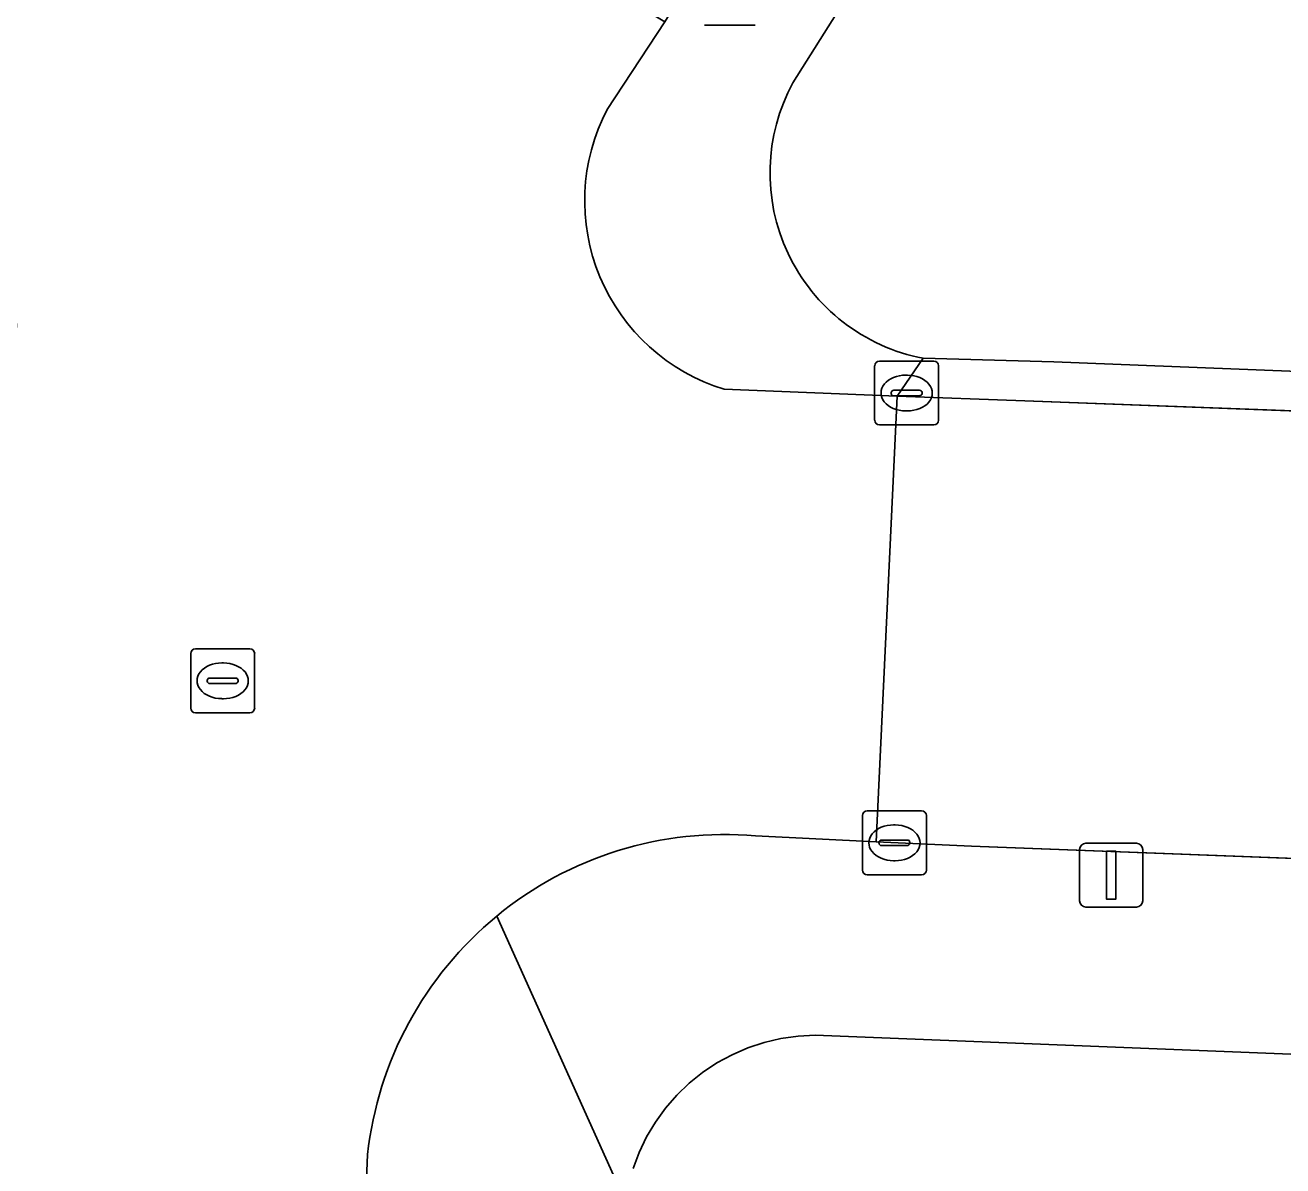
# Model space of a CAD drawing. Extents: x 161354 to 162026, y 386504 to 387460.
# Drawn here: x 161755.51 to 161775.2, y 387402.7 to 387420.56 of the extents above; entities that cross this region are included whole.
import ezdxf

# ---------------------------------------------------------------- set-up
doc = ezdxf.new("R2010")
doc.units = 0
for name, color, linetype in [('IMGEO_Berm_groen', 7, 'Continuous'), ('IMGEO_Erf', 7, 'Continuous'), ('IMGEO_Kolk', 7, 'Continuous'), ('IMGEO_Lichtmast', 7, 'Continuous'), ('IMGEO_Rijbaan_lokaal_gesloten', 7, 'Continuous'), ('IMGEO_Rijbaan_lokaal_open', 7, 'Continuous'), ('IMGEO_Rioolput', 7, 'Continuous'), ('IMGEO_Voetpad_open', 7, 'Continuous')]:
    doc.layers.add(name, color=color, linetype=linetype)

msp = doc.modelspace()

# ---------------------------------------------------------------- linework, layer by layer
at = {"layer": 'IMGEO_Berm_groen'}
for points in [[(161854.5, 387416.362), (161852.696, 387416.441), (161839.957, 387417), (161837.987, 387417.086), (161819.309, 387417.905), (161806.481, 387418.468), (161791.763, 387419.113), (161781.987, 387419.542), (161782.022, 387420.329), (161782.38, 387428.436), (161918.301, 387418.004), (161918.419, 387418.317), (161918.592, 387418.778), (161776.411, 387429.654), (161773.937, 387429.876), (161768.297, 387420.877), (161767.534, 387419.659)], [(161769.574, 387415.345), (161771.618, 387415.292), (161781.781, 387414.887), (161837.719, 387412.657), (161853.741, 387412.018), (161853.796, 387412.018), (161853.85, 387412.023), (161853.904, 387412.033), (161853.957, 387412.047), (161854.008, 387412.067), (161854.057, 387412.09), (161854.104, 387412.118), (161854.148, 387412.15), (161854.19, 387412.186), (161854.228, 387412.226), (161854.262, 387412.269), (161854.292, 387412.314), (161854.318, 387412.362), (161854.34, 387412.412), (161854.357, 387412.464), (161854.369, 387412.518), (161854.377, 387412.572), (161854.379, 387412.61), (161854.5, 387416.362)]]:
    msp.add_lwpolyline(points, dxfattribs=at)
msp.add_arc((161770.131, 387418.248), 2.956, 151.476, 259.1409, dxfattribs=at)
at = {"layer": 'IMGEO_Erf'}
msp.add_lwpolyline([(161834.638, 387402.08), (161767.882, 387404.744), (161767.613, 387404.73), (161767.346, 387404.693), (161767.083, 387404.631), (161766.827, 387404.547), (161766.58, 387404.44), (161766.343, 387404.311), (161766.119, 387404.162), (161765.909, 387403.993), (161765.714, 387403.806), (161765.538, 387403.602), (161765.38, 387403.384), (161765.242, 387403.152), (161765.126, 387402.909), (161765.031, 387402.657)], dxfattribs=at)
at = {"layer": 'IMGEO_Kolk'}
for p, q in [((161768.888, 387415.301), (161769.74, 387415.301)), ((161768.813, 387414.375), (161768.813, 387415.227)), ((161769.301, 387415.081), (161769.326, 387415.081)), ((161769.814, 387415.227), (161769.814, 387414.375)), ((161769.072, 387414.795), (161769.072, 387414.807)), ((161769.51, 387414.758), (161769.112, 387414.758)), ((161769.115, 387414.844), (161769.513, 387414.844)), ((161769.556, 387414.807), (161769.556, 387414.795)), ((161769.324, 387414.521), (161769.299, 387414.521)), ((161769.74, 387414.301), (161768.888, 387414.301)), ((161768.622, 387407.332), (161768.622, 387408.184)), ((161768.697, 387408.258), (161769.549, 387408.258)), ((161769.623, 387408.184), (161769.623, 387407.332)), ((161769.11, 387408.038), (161769.135, 387408.038)), ((161768.924, 387407.801), (161769.322, 387407.801)), ((161768.881, 387407.752), (161768.881, 387407.764)), ((161769.319, 387407.715), (161768.921, 387407.715)), ((161769.365, 387407.764), (161769.365, 387407.752)), ((161769.133, 387407.478), (161769.108, 387407.478)), ((161769.549, 387407.258), (161768.697, 387407.258))]:
    msp.add_line(p, q, dxfattribs=at)
for points in [[(161768.888, 387415.301), (161769.74, 387415.301)], [(161768.813, 387414.375), (161768.813, 387415.227)], [(161769.814, 387415.227), (161769.814, 387414.375)], [(161769.74, 387414.301), (161768.888, 387414.301)], [(161768.622, 387407.332), (161768.622, 387408.184)], [(161768.697, 387408.258), (161769.549, 387408.258)], [(161769.623, 387408.184), (161769.623, 387407.332)], [(161769.549, 387407.258), (161768.697, 387407.258)]]:
    msp.add_lwpolyline(points, dxfattribs=at)
for centre, radius, start, end in [((161768.89, 387415.225), 0.0765, 91.552, 178.448), ((161768.89, 387415.225), 0.0765, 91.552, 178.448), ((161769.738, 387415.225), 0.0765, 1.552, 88.448), ((161769.738, 387415.225), 0.0765, 1.552, 88.448), ((161769.112, 387414.804), 0.0403, 85.8775, 175.7526), ((161769.109, 387414.794), 0.0366, 178.938, 274.7102), ((161769.513, 387414.801), 0.043, 264.8664, 352.4533), ((161769.517, 387414.806), 0.0386, 1.7309, 96.639), ((161768.89, 387414.377), 0.0765, 181.552, 268.448), ((161768.89, 387414.377), 0.0765, 181.552, 268.448), ((161769.738, 387414.377), 0.0765, 271.552, 358.448), ((161769.738, 387414.377), 0.0765, 271.552, 358.448), ((161768.699, 387408.182), 0.0765, 91.552, 178.448), ((161768.699, 387408.182), 0.0765, 91.552, 178.448), ((161769.547, 387408.182), 0.0765, 1.552, 88.448), ((161769.547, 387408.182), 0.0765, 1.552, 88.448), ((161768.921, 387407.761), 0.0403, 85.8775, 175.7526), ((161769.326, 387407.763), 0.0386, 1.7309, 96.639), ((161768.918, 387407.751), 0.0366, 178.938, 274.7102), ((161769.322, 387407.758), 0.043, 264.8664, 352.4533), ((161768.699, 387407.334), 0.0765, 181.552, 268.448), ((161768.699, 387407.334), 0.0765, 181.552, 268.448), ((161769.547, 387407.334), 0.0765, 271.552, 358.448), ((161769.547, 387407.334), 0.0765, 271.552, 358.448)]:
    msp.add_arc(centre, radius, start, end, dxfattribs=at)
for centre, major_axis, ratio, start_param, end_param in [((161769.3, 387414.801), (-0.387, 0.002), 0.722429, 4.712389, 7.853982), ((161769.325, 387414.801), (-0.39, 0.002), 0.717154, 1.570796, 4.712389), ((161769.109, 387407.758), (-0.387, 0.002), 0.722429, 4.712389, 7.853982), ((161769.134, 387407.758), (-0.39, 0.002), 0.717154, 1.570796, 4.712389)]:
    msp.add_ellipse(centre, major_axis=major_axis, ratio=ratio, start_param=start_param, end_param=end_param, dxfattribs=at)
at = {"layer": 'IMGEO_Lichtmast'}
for p, q in [((161766.94, 387420.561), (161766.15, 387420.561)), ((161766.15, 387420.561), (161766.94, 387420.561)), ((161772.021, 387406.851), (161772.021, 387407.651)), ((161772.021, 387407.651), (161772.021, 387406.851)), ((161772.121, 387407.751), (161772.911, 387407.751)), ((161772.911, 387407.751), (161772.121, 387407.751)), ((161773.011, 387407.651), (161773.011, 387406.851)), ((161773.011, 387406.851), (161773.011, 387407.651)), ((161772.911, 387406.751), (161772.121, 387406.751)), ((161772.121, 387406.751), (161772.911, 387406.751))]:
    msp.add_line(p, q, dxfattribs=at)
msp.add_lwpolyline([(161772.441, 387407.626), (161772.591, 387407.626), (161772.591, 387406.876), (161772.441, 387406.876), (161772.441, 387407.626)], dxfattribs=at)
for centre, start, end in [((161772.121, 387407.651), 90, 180), ((161772.121, 387407.651), 90, 180), ((161772.911, 387407.651), 0, 90), ((161772.911, 387407.651), 360, 90), ((161772.121, 387406.851), 180, 270), ((161772.121, 387406.851), 180, 270), ((161772.911, 387406.851), 270, 0), ((161772.911, 387406.851), 270, 0)]:
    msp.add_arc(centre, 0.1, start, end, dxfattribs=at)
at = {"layer": 'IMGEO_Rijbaan_lokaal_gesloten'}
for points in [[(161764.625, 387419.243), (161765.526, 387420.616), (161764.869, 387421.015), (161763.556, 387421.812)], [(161755.377, 387415.892), (161750.721, 387299.346), (161750.468, 387294.47), (161755.059, 387294.244), (161759.334, 387401.873), (161760.833, 387401.83), (161760.874, 387402.878)], [(161769.164, 387414.754), (161766.459, 387414.86)], [(161766.95, 387407.868), (161768.836, 387407.773), (161769.164, 387414.754)]]:
    msp.add_lwpolyline(points, dxfattribs=at)
for centre, radius, start, end in [((161767.358, 387417.811), 3.085, 152.3515, 253.0608), ((161766.467, 387402.262), 5.627, 85.0798, 129.3996), ((161766.471, 387402.259), 5.631, 129.4099, 173.6924)]:
    msp.add_arc(centre, radius, start, end, dxfattribs=at)
at = {"layer": 'IMGEO_Rijbaan_lokaal_open'}
msp.add_lwpolyline([(161936, 387408.396), (161930.371, 387408.613), (161915.518, 387409.184), (161854.651, 387411.522), (161853.697, 387411.557), (161848.143, 387411.767), (161771.163, 387414.681), (161769.164, 387414.754), (161768.836, 387407.773), (161770.33, 387407.706), (161834.881, 387405.25), (161835.17, 387405.231), (161853.346, 387404.335), (161876.92, 387403.602), (161881.885, 387403.416), (161927.838, 387401.499), (161933.391, 387401.341), (161936.137, 387401.194)], dxfattribs=at)
at = {"layer": 'IMGEO_Rioolput'}
for p, q in [((161758.18, 387410.795), (161759.032, 387410.795)), ((161758.105, 387409.869), (161758.105, 387410.721)), ((161758.593, 387410.575), (161758.618, 387410.575)), ((161759.106, 387410.721), (161759.106, 387409.869)), ((161758.364, 387410.289), (161758.364, 387410.301)), ((161758.802, 387410.252), (161758.404, 387410.252)), ((161758.407, 387410.338), (161758.805, 387410.338)), ((161758.848, 387410.301), (161758.848, 387410.289)), ((161758.616, 387410.015), (161758.591, 387410.015)), ((161759.032, 387409.795), (161758.18, 387409.795))]:
    msp.add_line(p, q, dxfattribs=at)
for points in [[(161758.18, 387410.795), (161759.032, 387410.795)], [(161758.105, 387409.869), (161758.105, 387410.721)], [(161759.106, 387410.721), (161759.106, 387409.869)], [(161759.032, 387409.795), (161758.18, 387409.795)]]:
    msp.add_lwpolyline(points, dxfattribs=at)
for centre, radius, start, end in [((161758.182, 387410.719), 0.0765, 91.552, 178.448), ((161758.182, 387410.719), 0.0765, 91.552, 178.448), ((161759.03, 387410.719), 0.0765, 1.552, 88.448), ((161759.03, 387410.719), 0.0765, 1.552, 88.448), ((161758.404, 387410.298), 0.0403, 85.8775, 175.7526), ((161758.401, 387410.288), 0.0366, 178.938, 274.7102), ((161758.805, 387410.295), 0.043, 264.8664, 352.4533), ((161758.809, 387410.3), 0.0386, 1.7309, 96.639), ((161758.182, 387409.871), 0.0765, 181.552, 268.448), ((161758.182, 387409.871), 0.0765, 181.552, 268.448), ((161759.03, 387409.871), 0.0765, 271.552, 358.448), ((161759.03, 387409.871), 0.0765, 271.552, 358.448)]:
    msp.add_arc(centre, radius, start, end, dxfattribs=at)
for centre, major_axis, ratio, start_param, end_param in [((161758.592, 387410.295), (-0.387, 0.002), 0.722429, 4.712389, 7.853982), ((161758.617, 387410.295), (-0.39, 0.002), 0.717154, 1.570796, 4.712389)]:
    msp.add_ellipse(centre, major_axis=major_axis, ratio=ratio, start_param=start_param, end_param=end_param, dxfattribs=at)
at = {"layer": 'IMGEO_Voetpad_open'}
for points in [[(161773.937, 387429.876), (161771.441, 387430.1), (161765.752, 387420.98), (161765.526, 387420.616), (161764.625, 387419.243)], [(161767.534, 387419.659), (161768.297, 387420.877), (161773.937, 387429.876)], [(161781.781, 387414.887), (161771.618, 387415.292), (161769.574, 387415.345), (161769.164, 387414.754), (161771.163, 387414.681), (161848.143, 387411.767), (161853.697, 387411.557), (161854.651, 387411.522), (161854.938, 387411.857), (161855.105, 387416.275), (161914.838, 387413.889), (161914.799, 387410.1)], [(161766.459, 387414.86), (161769.164, 387414.754), (161769.574, 387415.345)], [(161836.176, 387405.048), (161835.677, 387405.162), (161835.17, 387405.231), (161834.881, 387405.25), (161770.33, 387407.706), (161768.836, 387407.773), (161766.95, 387407.868)], [(161762.896, 387406.61), (161764.913, 387402.138)], [(161764.007, 387379.868), (161764.092, 387381.976), (161764.482, 387392.051), (161764.819, 387400.616), (161764.913, 387402.138), (161762.896, 387406.61)], [(161765.031, 387402.657), (161765.126, 387402.909), (161765.242, 387403.152), (161765.38, 387403.384), (161765.538, 387403.602), (161765.714, 387403.806), (161765.909, 387403.993), (161766.119, 387404.162), (161766.343, 387404.311), (161766.58, 387404.44), (161766.827, 387404.547), (161767.083, 387404.631), (161767.346, 387404.693), (161767.613, 387404.73), (161767.882, 387404.744), (161834.638, 387402.08)], [(161760.874, 387402.878), (161760.833, 387401.83), (161760.709, 387398.691)]]:
    msp.add_lwpolyline(points, dxfattribs=at)
for centre, radius, start, end in [((161770.131, 387418.248), 2.956, 151.476, 259.1409), ((161767.358, 387417.811), 3.085, 152.3515, 253.0608), ((161766.467, 387402.262), 5.627, 85.0798, 129.3996), ((161766.471, 387402.259), 5.631, 129.4099, 173.6924)]:
    msp.add_arc(centre, radius, start, end, dxfattribs=at)

doc.saveas('drawing.dxf')
